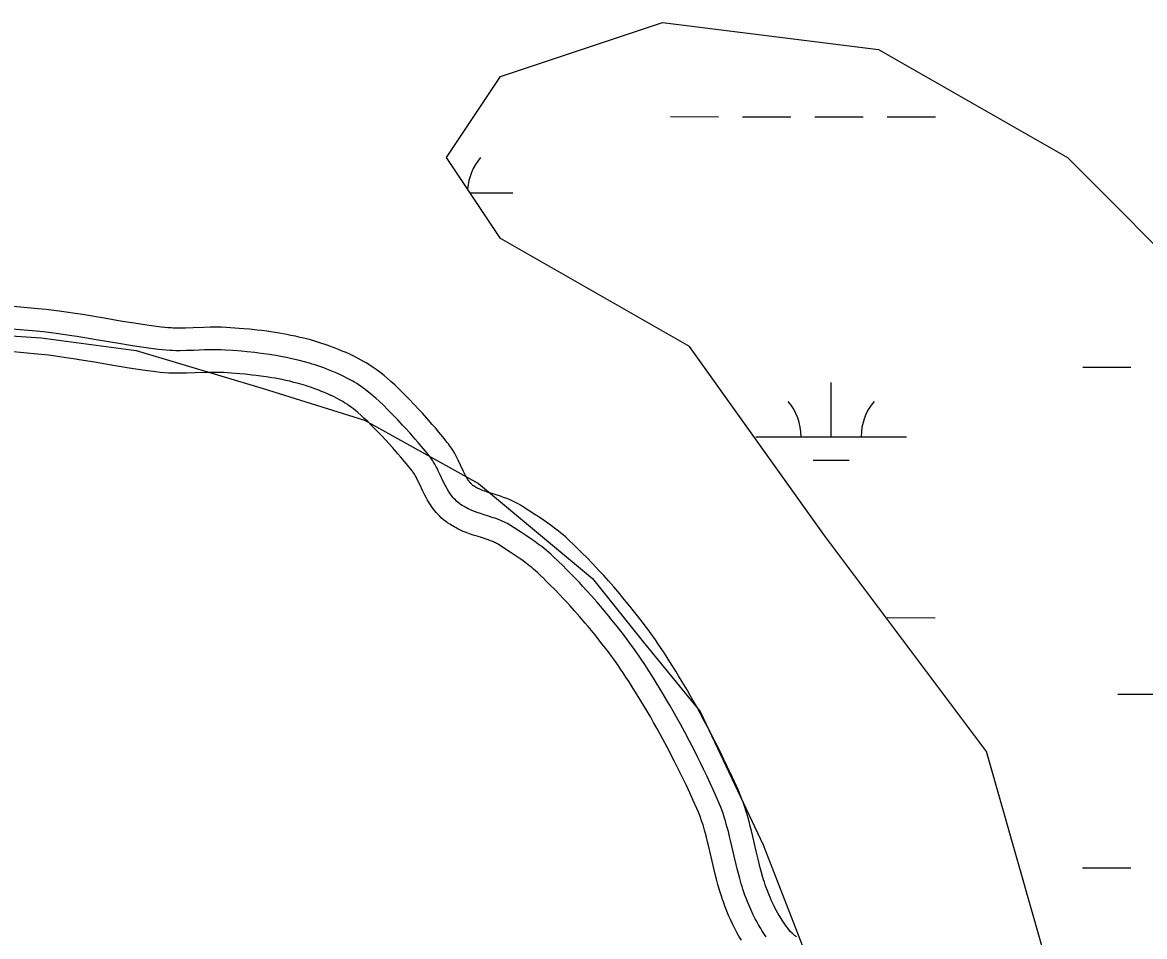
# Model space of a CAD drawing. Extents: x 3245246 to 3283090, y 806824 to 832173.
# Drawn here: x 3258412 to 3259157, y 827848 to 828455 of the extents above; entities that cross this region are included whole.
import ezdxf

# ---------------------------------------------------------------- set-up
doc = ezdxf.new("R2010")
doc.units = 0
for name, color, linetype in [('V-ROAD-CNTR', 7, 'Continuous'), ('V-TOPO-SHOR', 7, 'Continuous'), ('V-WETL-SWMP', 7, 'Continuous')]:
    doc.layers.add(name, color=color, linetype=linetype)

msp = doc.modelspace()

# ---------------------------------------------------------------- linework, layer by layer
at = {"layer": 'V-ROAD-CNTR'}
for points in [[(3258629.5, 828235.03), (3258627.06, 828236.14), (3258624.57, 828237.22), (3258622.15, 828238.22), (3258619.8, 828239.15), (3258617.53, 828240.01), (3258615.32, 828240.81), (3258613.18, 828241.55), (3258611.11, 828242.24), (3258609.1, 828242.88), (3258607.12, 828243.49), (3258603.39, 828244.56), (3258599.85, 828245.49), (3258596.55, 828246.3), (3258593.44, 828247.01), (3258590.53, 828247.63), (3258587.81, 828248.16), (3258585.26, 828248.63), (3258582.84, 828249.06), (3258578.41, 828249.76), (3258574.51, 828250.31), (3258571.1, 828250.75), (3258568.09, 828251.1), (3258562.94, 828251.64), (3258559.02, 828251.99), (3258553.23, 828252.45), (3258547.39, 828252.84), (3258544.49, 828252.98), (3258541.75, 828253.04), (3258539.23, 828253.06), (3258536.88, 828253.04), (3258532.66, 828252.94), (3258525.58, 828252.67), (3258520.49, 828252.5), (3258516.85, 828252.44), (3258514.21, 828252.45), (3258512.29, 828252.49), (3258510.93, 828252.55), (3258508.84, 828252.68), (3258506.74, 828252.88), (3258504.34, 828253.15), (3258499.43, 828253.76), (3258494.84, 828254.39), (3258490.51, 828255.03), (3258486.45, 828255.67), (3258478.73, 828256.94), (3258465.06, 828259.29), (3258454.7, 828261.04), (3258450.75, 828261.68), (3258447.27, 828262.23), (3258441.2, 828263.13), (3258436.59, 828263.76), (3258433.09, 828264.2), (3258427.89, 828264.79), (3258425.23, 828265.06), (3258422.61, 828265.31), (3258403.96, 828266.95)], [(3258623.29, 828221.37), (3258620.97, 828222.43), (3258618.71, 828223.41), (3258616.51, 828224.32), (3258614.39, 828225.16), (3258612.32, 828225.95), (3258610.31, 828226.67), (3258608.36, 828227.35), (3258606.47, 828227.98), (3258604.64, 828228.56), (3258602.86, 828229.1), (3258599.4, 828230.1), (3258596.15, 828230.96), (3258593.1, 828231.7), (3258590.22, 828232.36), (3258587.53, 828232.93), (3258584.99, 828233.43), (3258582.61, 828233.87), (3258580.38, 828234.26), (3258576.18, 828234.92), (3258572.5, 828235.45), (3258569.27, 828235.86), (3258566.44, 828236.19), (3258561.48, 828236.71), (3258557.75, 828237.05), (3258552.15, 828237.49), (3258546.53, 828237.86), (3258543.95, 828237.99), (3258541.53, 828238.04), (3258539.25, 828238.06), (3258537.12, 828238.04), (3258533.12, 828237.94), (3258526.12, 828237.68), (3258520.87, 828237.5), (3258516.94, 828237.44), (3258514, 828237.45), (3258511.79, 828237.5), (3258510.14, 828237.57), (3258507.67, 828237.73), (3258505.2, 828237.96), (3258502.57, 828238.25), (3258497.48, 828238.89), (3258492.72, 828239.54), (3258488.25, 828240.2), (3258484.07, 828240.86), (3258476.24, 828242.15), (3258462.53, 828244.5), (3258452.25, 828246.24), (3258448.39, 828246.87), (3258445.01, 828247.4), (3258439.09, 828248.28), (3258434.64, 828248.89), (3258431.3, 828249.31), (3258426.29, 828249.88), (3258423.77, 828250.13), (3258421.26, 828250.37), (3258402.66, 828252)], [(3258617.08, 828207.72), (3258614.87, 828208.72), (3258612.85, 828209.6), (3258610.88, 828210.42), (3258608.97, 828211.18), (3258607.11, 828211.88), (3258605.3, 828212.53), (3258603.55, 828213.14), (3258601.84, 828213.71), (3258600.18, 828214.24), (3258598.6, 828214.72), (3258595.41, 828215.64), (3258592.45, 828216.42), (3258589.65, 828217.11), (3258587.01, 828217.71), (3258584.52, 828218.23), (3258582.17, 828218.7), (3258579.96, 828219.11), (3258577.92, 828219.46), (3258573.95, 828220.09), (3258570.49, 828220.58), (3258567.45, 828220.97), (3258564.8, 828221.28), (3258560.03, 828221.78), (3258556.49, 828222.1), (3258551.06, 828222.53), (3258545.67, 828222.89), (3258543.41, 828222.99), (3258541.3, 828223.05), (3258539.27, 828223.06), (3258537.37, 828223.04), (3258533.58, 828222.95), (3258526.65, 828222.69), (3258521.25, 828222.51), (3258517.04, 828222.43), (3258513.78, 828222.45), (3258511.3, 828222.51), (3258509.35, 828222.59), (3258506.5, 828222.77), (3258503.67, 828223.04), (3258500.8, 828223.36), (3258495.54, 828224.02), (3258490.6, 828224.69), (3258486, 828225.37), (3258481.7, 828226.05), (3258473.75, 828227.35), (3258460.01, 828229.72), (3258449.8, 828231.45), (3258446.03, 828232.06), (3258442.75, 828232.57), (3258436.97, 828233.43), (3258432.68, 828234.01), (3258429.51, 828234.41), (3258424.68, 828234.97), (3258422.32, 828235.2), (3258419.91, 828235.43), (3258401.36, 828237.06)], [(3258778.25, 828108.56), (3258774.85, 828111.8), (3258772.99, 828113.5), (3258771.19, 828115.07), (3258769.5, 828116.5), (3258767.9, 828117.8), (3258766.37, 828119), (3258763.6, 828121.1), (3258761.13, 828122.88), (3258758.95, 828124.41), (3258755.26, 828126.91), (3258752.47, 828128.74), (3258744.3, 828134.01), (3258742.93, 828134.87), (3258741.46, 828135.71), (3258740.04, 828136.46), (3258738.68, 828137.13), (3258737.38, 828137.74), (3258736.07, 828138.31), (3258733.78, 828139.24), (3258731.61, 828140.04), (3258729.62, 828140.73), (3258726.18, 828141.85), (3258723.32, 828142.75), (3258721.01, 828143.5), (3258719.14, 828144.14), (3258717.64, 828144.69), (3258716.42, 828145.18), (3258715.44, 828145.6), (3258714.65, 828145.97), (3258714.01, 828146.29), (3258713.48, 828146.58), (3258713.12, 828146.79), (3258712.32, 828147.28), (3258711.85, 828147.61), (3258711.59, 828147.8), (3258711.07, 828148.21), (3258710.61, 828148.61), (3258710.29, 828148.92), (3258709.96, 828149.26), (3258709.64, 828149.62), (3258709.33, 828150), (3258709.02, 828150.39), (3258708.72, 828150.8), (3258708.46, 828151.17), (3258707.81, 828152.17), (3258707.24, 828153.12), (3258706.7, 828154.1), (3258706.2, 828155.05), (3258705.15, 828157.17), (3258703.18, 828161.36), (3258701.57, 828164.74), (3258700.86, 828166.16), (3258700.18, 828167.46), (3258698.99, 828169.6), (3258697.98, 828171.3), (3258697.1, 828172.67), (3258695.83, 828174.5), (3258695.05, 828175.55), (3258694.33, 828176.47), (3258691.32, 828180.16), (3258688.7, 828183.33), (3258686.37, 828186.1), (3258684.3, 828188.53), (3258680.65, 828192.72), (3258677.84, 828195.87), (3258675.68, 828198.24), (3258672.41, 828201.74), (3258669.07, 828205.21), (3258665.5, 828208.82), (3258662.32, 828211.96), (3258659.44, 828214.7), (3258656.82, 828217.08), (3258654.45, 828219.15), (3258652.3, 828220.93), (3258650.37, 828222.47), (3258648.63, 828223.8), (3258647.06, 828224.94), (3258645.66, 828225.93), (3258644.37, 828226.81), (3258642.19, 828228.23), (3258640.46, 828229.3), (3258639.09, 828230.11), (3258637.08, 828231.24), (3258635.02, 828232.33), (3258632.28, 828233.7), (3258629.76, 828234.91)], [(3258767.91, 828097.69), (3258764.61, 828100.83), (3258762.98, 828102.33), (3258761.42, 828103.69), (3258759.94, 828104.93), (3258758.54, 828106.07), (3258757.21, 828107.12), (3258754.68, 828109.03), (3258752.43, 828110.66), (3258750.44, 828112.05), (3258746.93, 828114.43), (3258744.28, 828116.17), (3258736.28, 828121.34), (3258735.24, 828121.98), (3258734.21, 828122.57), (3258733.2, 828123.11), (3258732.2, 828123.61), (3258731.22, 828124.06), (3258730.25, 828124.48), (3258728.36, 828125.25), (3258726.56, 828125.92), (3258724.85, 828126.51), (3258721.6, 828127.56), (3258718.76, 828128.46), (3258716.27, 828129.26), (3258714.12, 828130), (3258712.26, 828130.68), (3258710.66, 828131.32), (3258709.28, 828131.92), (3258708.09, 828132.48), (3258707.07, 828133), (3258706.19, 828133.47), (3258705.43, 828133.91), (3258704.13, 828134.71), (3258703.17, 828135.36), (3258702.48, 828135.88), (3258701.45, 828136.69), (3258700.47, 828137.56), (3258699.68, 828138.31), (3258698.95, 828139.07), (3258698.27, 828139.83), (3258697.65, 828140.58), (3258697.06, 828141.33), (3258696.52, 828142.07), (3258696.01, 828142.8), (3258695.07, 828144.24), (3258694.24, 828145.63), (3258693.5, 828146.97), (3258692.84, 828148.24), (3258691.64, 828150.65), (3258689.63, 828154.94), (3258688.1, 828158.14), (3258687.5, 828159.33), (3258686.97, 828160.35), (3258685.99, 828162.12), (3258685.22, 828163.41), (3258684.61, 828164.36), (3258683.65, 828165.75), (3258683.14, 828166.43), (3258682.62, 828167.09), (3258679.73, 828170.64), (3258677.18, 828173.72), (3258674.92, 828176.41), (3258672.93, 828178.74), (3258669.4, 828182.8), (3258666.71, 828185.82), (3258664.66, 828188.07), (3258661.53, 828191.42), (3258658.33, 828194.73), (3258654.9, 828198.21), (3258651.89, 828201.18), (3258649.22, 828203.72), (3258646.84, 828205.88), (3258644.73, 828207.72), (3258642.84, 828209.29), (3258641.15, 828210.63), (3258639.65, 828211.78), (3258638.31, 828212.76), (3258637.11, 828213.6), (3258636.05, 828214.33), (3258634.16, 828215.56), (3258632.71, 828216.46), (3258631.59, 828217.11), (3258629.89, 828218.07), (3258628.15, 828219), (3258625.68, 828220.23), (3258623.29, 828221.37)], [(3258757.58, 828086.82), (3258754.37, 828089.87), (3258752.97, 828091.16), (3258751.65, 828092.31), (3258750.39, 828093.37), (3258749.18, 828094.35), (3258748.05, 828095.24), (3258745.76, 828096.97), (3258743.73, 828098.44), (3258741.94, 828099.7), (3258738.61, 828101.95), (3258736.09, 828103.61), (3258728.25, 828108.67), (3258727.55, 828109.1), (3258726.96, 828109.44), (3258726.35, 828109.76), (3258725.71, 828110.08), (3258725.05, 828110.39), (3258724.44, 828110.66), (3258722.95, 828111.26), (3258721.5, 828111.79), (3258720.08, 828112.29), (3258717.03, 828113.28), (3258714.19, 828114.17), (3258711.54, 828115.03), (3258709.1, 828115.86), (3258706.89, 828116.68), (3258704.9, 828117.47), (3258703.11, 828118.25), (3258701.53, 828118.99), (3258700.13, 828119.7), (3258698.9, 828120.36), (3258697.74, 828121.02), (3258695.93, 828122.14), (3258694.5, 828123.12), (3258693.37, 828123.96), (3258691.84, 828125.17), (3258690.32, 828126.5), (3258689.07, 828127.7), (3258687.94, 828128.88), (3258686.91, 828130.03), (3258685.97, 828131.16), (3258685.11, 828132.27), (3258684.33, 828133.33), (3258683.56, 828134.43), (3258682.33, 828136.32), (3258681.24, 828138.15), (3258680.31, 828139.84), (3258679.47, 828141.42), (3258678.13, 828144.14), (3258676.07, 828148.52), (3258674.63, 828151.54), (3258674.15, 828152.49), (3258673.76, 828153.25), (3258672.99, 828154.63), (3258672.46, 828155.52), (3258672.12, 828156.05), (3258671.47, 828157), (3258671.24, 828157.3), (3258670.92, 828157.71), (3258668.14, 828161.12), (3258665.65, 828164.12), (3258663.47, 828166.72), (3258661.56, 828168.96), (3258658.15, 828172.88), (3258655.57, 828175.77), (3258653.63, 828177.9), (3258650.65, 828181.09), (3258647.6, 828184.26), (3258644.3, 828187.6), (3258641.45, 828190.4), (3258639, 828192.73), (3258636.87, 828194.67), (3258635.01, 828196.29), (3258633.37, 828197.65), (3258631.93, 828198.8), (3258630.67, 828199.76), (3258629.55, 828200.58), (3258628.56, 828201.28), (3258627.73, 828201.84), (3258626.13, 828202.89), (3258624.95, 828203.62), (3258624.1, 828204.12), (3258622.7, 828204.91), (3258621.28, 828205.66), (3258619.09, 828206.76), (3258616.83, 828207.84)], [(3258923.64, 827850.12), (3258922.87, 827850.85), (3258922.55, 827851.17), (3258922, 827851.78), (3258921.46, 827852.42), (3258920.36, 827853.85), (3258919.3, 827855.28), (3258918.34, 827856.64), (3258917.46, 827857.94), (3258916.66, 827859.16), (3258915.92, 827860.33), (3258915.27, 827861.39), (3258914.01, 827863.54), (3258912.98, 827865.4), (3258912.1, 827867.05), (3258911.36, 827868.52), (3258910.74, 827869.78), (3258909.64, 827872.14), (3258908.88, 827873.85), (3258907.74, 827876.55), (3258906.66, 827879.28), (3258906.01, 827881.02), (3258905.4, 827882.74), (3258904.84, 827884.42), (3258904.31, 827886.08), (3258903.83, 827887.67), (3258902.89, 827890.92), (3258902.07, 827893.99), (3258901.33, 827896.92), (3258900.66, 827899.7), (3258899.4, 827905.09), (3258897.18, 827914.74), (3258896.29, 827918.47), (3258895.46, 827921.76), (3258894.69, 827924.66), (3258893.98, 827927.21), (3258893.32, 827929.46), (3258892.71, 827931.48), (3258891.6, 827934.89), (3258890.68, 827937.51), (3258889.94, 827939.53), (3258888.78, 827942.45), (3258887.56, 827945.33), (3258884.97, 827951.1), (3258882.53, 827956.42), (3258880.21, 827961.39), (3258877.99, 827966.04), (3258875.88, 827970.38), (3258873.88, 827974.43), (3258871.97, 827978.22), (3258870.16, 827981.76), (3258868.44, 827985.09), (3258865.18, 827991.25), (3258862.26, 827996.63), (3258859.67, 828001.32), (3258857.36, 828005.41), (3258855.32, 828008.98), (3258853.5, 828012.11), (3258850.3, 828017.51), (3258847.85, 828021.57), (3258845.99, 828024.61), (3258843.17, 828029.13), (3258840.29, 828033.65), (3258837.98, 828037.21), (3258835.92, 828040.31), (3258834.09, 828042.99), (3258832.46, 828045.35), (3258829.61, 828049.37), (3258827.42, 828052.39), (3258825.75, 828054.65), (3258823.23, 828057.99), (3258820.66, 828061.31), (3258818.02, 828064.67), (3258815.53, 828067.78), (3258813.17, 828070.67), (3258810.94, 828073.37), (3258808.82, 828075.9), (3258804.84, 828080.54), (3258801.3, 828084.58), (3258798.15, 828088.08), (3258795.36, 828091.12), (3258792.9, 828093.76), (3258790.7, 828096.07), (3258786.87, 828100.03), (3258783.93, 828103), (3258781.68, 828105.22), (3258778.37, 828108.44)], [(3258906.01, 827848.1), (3258904.98, 827849.61), (3258904.04, 827851.04), (3258903.19, 827852.4), (3258902.4, 827853.68), (3258900.98, 827856.1), (3258899.79, 827858.25), (3258898.79, 827860.15), (3258897.93, 827861.82), (3258897.21, 827863.3), (3258895.99, 827865.91), (3258895.11, 827867.89), (3258893.85, 827870.88), (3258892.65, 827873.91), (3258891.9, 827875.91), (3258891.22, 827877.87), (3258890.58, 827879.77), (3258889.99, 827881.62), (3258889.44, 827883.41), (3258888.44, 827886.91), (3258887.56, 827890.21), (3258886.77, 827893.31), (3258886.06, 827896.23), (3258884.79, 827901.71), (3258882.58, 827911.3), (3258881.72, 827914.89), (3258880.93, 827918.01), (3258880.21, 827920.73), (3258879.55, 827923.1), (3258878.95, 827925.17), (3258878.4, 827926.97), (3258877.38, 827930.1), (3258876.57, 827932.43), (3258875.92, 827934.17), (3258874.9, 827936.76), (3258873.81, 827939.32), (3258871.31, 827944.91), (3258868.92, 827950.12), (3258866.65, 827954.99), (3258864.48, 827959.53), (3258862.41, 827963.77), (3258860.45, 827967.74), (3258858.59, 827971.44), (3258856.82, 827974.9), (3258855.15, 827978.13), (3258851.96, 827984.17), (3258849.11, 827989.43), (3258846.57, 827994.01), (3258844.32, 827998), (3258842.33, 828001.48), (3258840.56, 828004.52), (3258837.43, 828009.81), (3258835.04, 828013.77), (3258833.23, 828016.72), (3258830.47, 828021.14), (3258827.68, 828025.54), (3258825.45, 828028.97), (3258823.47, 828031.93), (3258821.72, 828034.51), (3258820.17, 828036.75), (3258817.42, 828040.63), (3258815.33, 828043.52), (3258813.73, 828045.67), (3258811.31, 828048.89), (3258808.83, 828052.09), (3258806.28, 828055.33), (3258803.86, 828058.35), (3258801.57, 828061.16), (3258799.42, 828063.77), (3258797.38, 828066.2), (3258793.51, 828070.71), (3258790.08, 828074.61), (3258787.04, 828078), (3258784.35, 828080.93), (3258781.98, 828083.48), (3258779.87, 828085.69), (3258776.15, 828089.53), (3258773.32, 828092.39), (3258771.17, 828094.52), (3258767.91, 828097.69)], [(3258889.54, 827845.96), (3258887.96, 827848.66), (3258886.6, 827851.1), (3258885.47, 827853.24), (3258884.51, 827855.12), (3258883.68, 827856.82), (3258882.34, 827859.68), (3258881.34, 827861.92), (3258879.96, 827865.21), (3258878.64, 827868.54), (3258877.8, 827870.81), (3258877.03, 827872.99), (3258876.32, 827875.11), (3258875.67, 827877.15), (3258875.06, 827879.16), (3258873.98, 827882.9), (3258873.04, 827886.43), (3258872.21, 827889.71), (3258871.47, 827892.76), (3258870.17, 827898.33), (3258867.98, 827907.87), (3258867.15, 827911.3), (3258866.41, 827914.26), (3258865.74, 827916.8), (3258865.13, 827918.99), (3258864.58, 827920.87), (3258864.1, 827922.45), (3258863.17, 827925.3), (3258862.45, 827927.35), (3258861.91, 827928.81), (3258861.02, 827931.07), (3258860.06, 827933.32), (3258857.65, 827938.72), (3258855.31, 827943.82), (3258853.08, 827948.58), (3258850.96, 827953.02), (3258848.95, 827957.17), (3258847.03, 827961.04), (3258845.21, 827964.66), (3258843.48, 827968.04), (3258841.86, 827971.18), (3258838.73, 827977.1), (3258835.95, 827982.23), (3258833.48, 827986.69), (3258831.28, 827990.59), (3258829.34, 827993.98), (3258827.62, 827996.93), (3258824.56, 828002.11), (3258822.23, 828005.97), (3258820.47, 828008.83), (3258817.78, 828013.15), (3258815.06, 828017.42), (3258812.92, 828020.72), (3258811.03, 828023.56), (3258809.35, 828026.02), (3258807.88, 828028.14), (3258805.23, 828031.89), (3258803.23, 828034.65), (3258801.72, 828036.69), (3258799.38, 828039.79), (3258797.01, 828042.86), (3258794.53, 828046), (3258792.19, 828048.93), (3258789.98, 828051.64), (3258787.89, 828054.17), (3258785.93, 828056.5), (3258782.18, 828060.88), (3258778.87, 828064.65), (3258775.94, 828067.91), (3258773.35, 828070.74), (3258771.05, 828073.19), (3258769.05, 828075.31), (3258765.44, 828079.04), (3258762.71, 828081.78), (3258760.66, 828083.82), (3258757.45, 828086.94)], [(3258926.19, 827848.08), (3258925.41, 827848.66), (3258924.78, 827849.15), (3258924.33, 827849.52), (3258923.2, 827850.52)]]:
    msp.add_lwpolyline(points, dxfattribs=at)
at = {"layer": 'V-TOPO-SHOR'}
msp.add_lwpolyline([(3258231.25, 828258.78), (3258424.74, 828246.07), (3258487.83, 828237.63), (3258571.95, 828212.36), (3258639.24, 828191.3), (3258714.93, 828149.2), (3258790.62, 828086.07), (3258824.25, 828043.99), (3258862.09, 827997.71), (3258904.11, 827909.36), (3258933.52, 827833.63), (3258958.72, 827741.08), (3258971.31, 827673.77), (3258983.91, 827614.88), (3259021.71, 827492.88), (3259030.1, 827446.61), (3259017.45, 827362.48), (3259021.64, 827328.83), (3259038.44, 827282.55), (3259063.66, 827232.07), (3259105.69, 827156.34), (3259126.7, 827114.26), (3259139.3, 827063.78), (3259147.68, 827000.68)], dxfattribs=at)
at = {"layer": 'V-WETL-SWMP'}
for p, q in [((3258842.39, 828392.88), (3258874.39, 828392.86)), ((3258890.39, 828392.85), (3258922.39, 828392.84)), ((3258938.39, 828392.83), (3258970.39, 828392.82)), ((3258986.39, 828392.81), (3259018.39, 828392.8)), ((3258709.5, 828342.19), (3258737.78, 828342.18)), ((3259116.23, 828226.58), (3259148.23, 828226.57)), ((3258949.14, 828180.22), (3258949.16, 828216.22)), ((3258899.14, 828180.25), (3258999.14, 828180.2)), ((3258937.14, 828164.8), (3258961.14, 828164.79)), ((3258986.25, 828060.14), (3259018.25, 828060.12)), ((3259139.54, 828009.33), (3259239.54, 828009.29)), ((3259116.08, 827893.91), (3259148.08, 827893.89))]:
    msp.add_line(p, q, dxfattribs=at)
msp.add_lwpolyline([(3259177.67, 827451.07), (3259141.83, 827612.49), (3259123.9, 827720.1), (3259052.22, 827971.2), (3258944.69, 828114.68), (3258855.08, 828240.23), (3258729.63, 828311.97), (3258693.79, 828365.77), (3258729.63, 828419.58), (3258837.16, 828455.45), (3258980.53, 828437.52), (3259105.98, 828365.77), (3259195.59, 828276.1)], dxfattribs=at)
for centre, start, end in [((3258743.02, 828342.65), 139.20318, 176.6826), ((3258893.9, 828180.72), 359.20319, 40.74684), ((3259004.39, 828180.68), 139.20318, 180.74684)]:
    msp.add_arc(centre, 35.25, start, end, dxfattribs=at)

doc.saveas('drawing.dxf')
